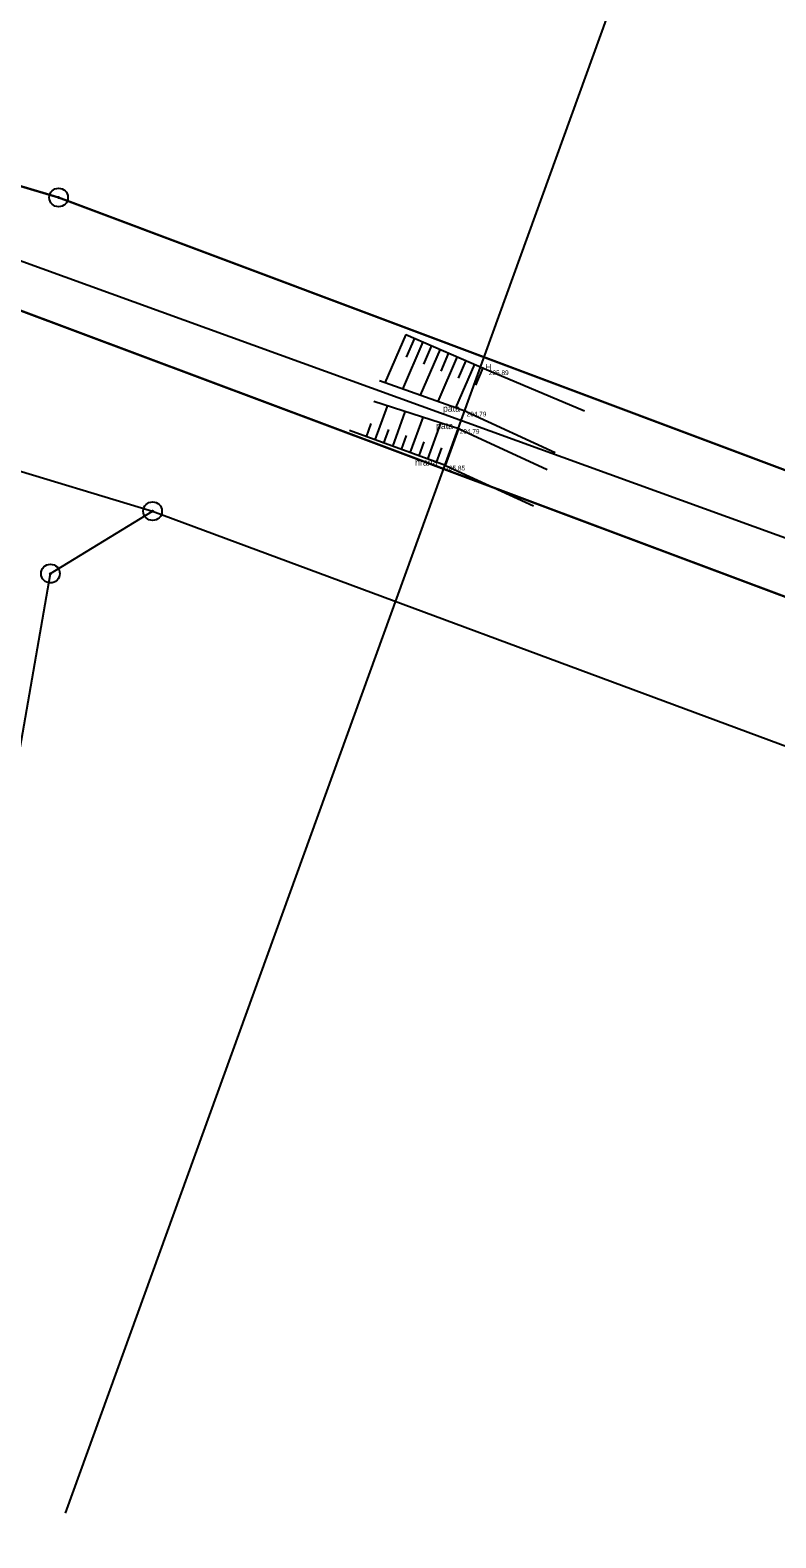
# Model space of a CAD drawing. Extents: x -537341 to -532984, y -1143469 to -1141314.
# Drawn here: x -534872.2 to -534832.3, y -1142922.8 to -1142842.1 of the extents above; entities that cross this region are included whole.
import ezdxf

# ---------------------------------------------------------------- set-up
doc = ezdxf.new("R2010")
doc.units = 0
for name, color, linetype in [('Hranice parcel', 7, 'Continuous'), ('u_obec_Horní_Moš', 7, 'Continuous'), ('u_osa_toku', 7, 'Continuous'), ('u_povodí', 7, 'Continuous'), ('u_pozemkový_úřad', 7, 'Continuous'), ('u_pricne', 7, 'Continuous'), ('Značky bodu BP', 7, 'Continuous'), ('ˇ1', 7, 'Continuous'), ('ˇ12', 7, 'Continuous'), ('ˇ13', 7, 'Continuous'), ('ˇ18', 7, 'Continuous'), ('ˇ3', 7, 'Continuous')]:
    doc.layers.add(name, color=color, linetype=linetype)

msp = doc.modelspace()

# ---------------------------------------------------------------- linework, layer by layer
at = {"layer": 'Hranice parcel'}
for p, q in [((-534875.86, -1142864.76), (-534865.64, -1142867.85)), ((-534865.64, -1142867.85), (-534744.95, -1142912.64))]:
    msp.add_line(p, q, dxfattribs=at)
for points in [[(-534928.92, -1142833.72), (-534870.67, -1142851.07), (-534763.99, -1142891.09)], [(-534619.11, -1142951.04), (-534623.36, -1142950.29), (-534647.29, -1142941.46), (-534873.28, -1142856.9)], [(-534899.04, -1143031.53), (-534871.11, -1142871.19), (-534865.64, -1142867.85)]]:
    msp.add_lwpolyline(points, dxfattribs=at)
at = {"layer": 'u_obec_Horní_Moš'}
for p, q in [((-534875.86, -1142864.76), (-534865.64, -1142867.85)), ((-534865.64, -1142867.85), (-534744.95, -1142912.64))]:
    msp.add_line(p, q, dxfattribs=at)
msp.add_lwpolyline([(-534647.758, -1142941.285), (-534872.812, -1142857.075), (-534873.28, -1142856.9)], dxfattribs=at)
at = {"layer": 'u_osa_toku'}
msp.add_lwpolyline([(-535260.582, -1142774.976), (-535252.427, -1142775.194), (-535238.285, -1142777.932), (-535206.255, -1142787.029), (-535160.007, -1142812.372), (-535126.471, -1142821.884), (-535109.48, -1142823.039), (-535088.356, -1142825.002), (-535065.679, -1142822.408), (-535055.402, -1142821.914), (-535044.659, -1142821.993), (-534991.553, -1142827.025), (-534966.505, -1142828.778), (-534955.891, -1142830.192), (-534942.11, -1142833.833), (-534919.335, -1142841.154), (-534875.463, -1142853.452), (-534792.866, -1142883.369), (-534735.912, -1142905.174), (-534690.752, -1142922.463), (-534647.384, -1142937.62), (-534638.575, -1142939.364), (-534623.017, -1142940.808), (-534607.282, -1142942.643)], dxfattribs=at)
at = {"layer": 'u_povodí'}
for p, q in [((-534871.149, -1142850.927), (-534928.441, -1142833.863)), ((-534870.67, -1142851.07), (-534871.149, -1142850.927))]:
    msp.add_line(p, q, dxfattribs=at)
for points in [[(-534763.99, -1142891.09), (-534870.202, -1142851.246), (-534870.67, -1142851.07)], [(-534873.28, -1142856.9), (-534872.812, -1142857.075), (-534647.758, -1142941.285), (-534647.29, -1142941.46), (-534646.821, -1142941.633), (-534623.829, -1142950.117), (-534623.36, -1142950.29), (-534622.868, -1142950.377), (-534619.602, -1142950.953), (-534619.11, -1142951.04)]]:
    msp.add_lwpolyline(points, dxfattribs=at)
at = {"layer": 'u_pozemkový_úřad'}
msp.add_line((-534928.441, -1142833.863), (-534871.149, -1142850.927), dxfattribs=at)
msp.add_lwpolyline([(-534871.149, -1142850.927), (-534870.67, -1142851.07), (-534870.202, -1142851.246), (-534763.99, -1142891.09)], dxfattribs=at)
at = {"layer": 'u_pricne'}
msp.add_line((-534833.623, -1142820.149), (-534870.315, -1142921.453), dxfattribs=at)
at = {"layer": 'Značky bodu BP'}
for centre, radius in [((-534870.67, -1142851.07), 0.5), ((-534870.67, -1142851.07), 0.0303), ((-534865.64, -1142867.85), 0.5), ((-534865.64, -1142867.85), 0.0303), ((-534871.11, -1142871.19), 0.5), ((-534871.11, -1142871.19), 0.0303)]:
    msp.add_circle(centre, radius, dxfattribs=at)
at = {"layer": 'ˇ1'}
for p, q in [((-534847.64, -1142860.32), (-534847.64, -1142860.32)), ((-534847.64, -1142860.32), (-534847.64, -1142860.32)), ((-534848.83, -1142862.53), (-534848.83, -1142862.53)), ((-534848.83, -1142862.53), (-534848.83, -1142862.53)), ((-534849.2, -1142863.46), (-534849.2, -1142863.46)), ((-534849.2, -1142863.46), (-534849.2, -1142863.46)), ((-534849.97, -1142865.42), (-534849.97, -1142865.42)), ((-534849.97, -1142865.42), (-534849.97, -1142865.42))]:
    msp.add_line(p, q, dxfattribs=at)
at = {"layer": 'ˇ12'}
for p, q in [((-534852.09, -1142858.39), (-534847.64, -1142860.32)), ((-534848.83, -1142862.53), (-534853.5, -1142860.88)), ((-534847.64, -1142860.32), (-534842.53, -1142862.49)), ((-534849.2, -1142863.46), (-534853.8, -1142861.99)), ((-534848.83, -1142862.53), (-534844.1, -1142864.72)), ((-534849.97, -1142865.41), (-534855.11, -1142863.54)), ((-534849.2, -1142863.46), (-534844.53, -1142865.62)), ((-534849.97, -1142865.41), (-534845.26, -1142867.56))]:
    msp.add_line(p, q, dxfattribs=at)
at = {"layer": 'ˇ13'}
for p, q in [((-534852.09, -1142858.39), (-534853.214, -1142860.981)), ((-534851.173, -1142858.788), (-534852.269, -1142861.315)), ((-534851.631, -1142858.589), (-534852.075, -1142859.613)), ((-534850.255, -1142859.186), (-534851.323, -1142861.649)), ((-534850.714, -1142858.987), (-534851.147, -1142859.985)), ((-534849.338, -1142859.584), (-534850.378, -1142861.983)), ((-534849.796, -1142859.385), (-534850.218, -1142860.357)), ((-534848.42, -1142859.982), (-534849.433, -1142862.317)), ((-534848.879, -1142859.783), (-534849.29, -1142860.73)), ((-534847.962, -1142860.181), (-534848.361, -1142861.102)), ((-534853.729, -1142864.042), (-534853.068, -1142862.224)), ((-534852.789, -1142864.384), (-534852.114, -1142862.529)), ((-534854.199, -1142863.871), (-534853.937, -1142863.152)), ((-534851.849, -1142864.726), (-534851.161, -1142862.833)), ((-534850.91, -1142865.068), (-534850.208, -1142863.138)), ((-534853.259, -1142864.213), (-534852.992, -1142863.479)), ((-534852.319, -1142864.555), (-534852.047, -1142863.806)), ((-534851.38, -1142864.897), (-534851.101, -1142864.133)), ((-534849.97, -1142865.41), (-534849.254, -1142863.443)), ((-534850.44, -1142865.239), (-534850.156, -1142864.46))]:
    msp.add_line(p, q, dxfattribs=at)

# ---------------------------------------------------------------- texts
at = {"layer": 'ˇ18'}
for s, p in [('H', (-534847.838, -1142860.32)), ('pata', (-534850.097, -1142862.53)), ('pata', (-534850.467, -1142863.46)), ('hrana', (-534851.59, -1142865.41))]:
    msp.add_text(s, height=0.35, dxfattribs=at).set_placement(p)
at = {"layer": 'ˇ3'}
for s, p in [('205.89 ', (-534847.64, -1142860.57)), ('204.79 ', (-534848.83, -1142862.78)), ('204.79 ', (-534849.2, -1142863.71)), ('205.85 ', (-534849.97, -1142865.67))]:
    msp.add_text(s, height=0.25, dxfattribs=at).set_placement(p)

doc.saveas('drawing.dxf')
